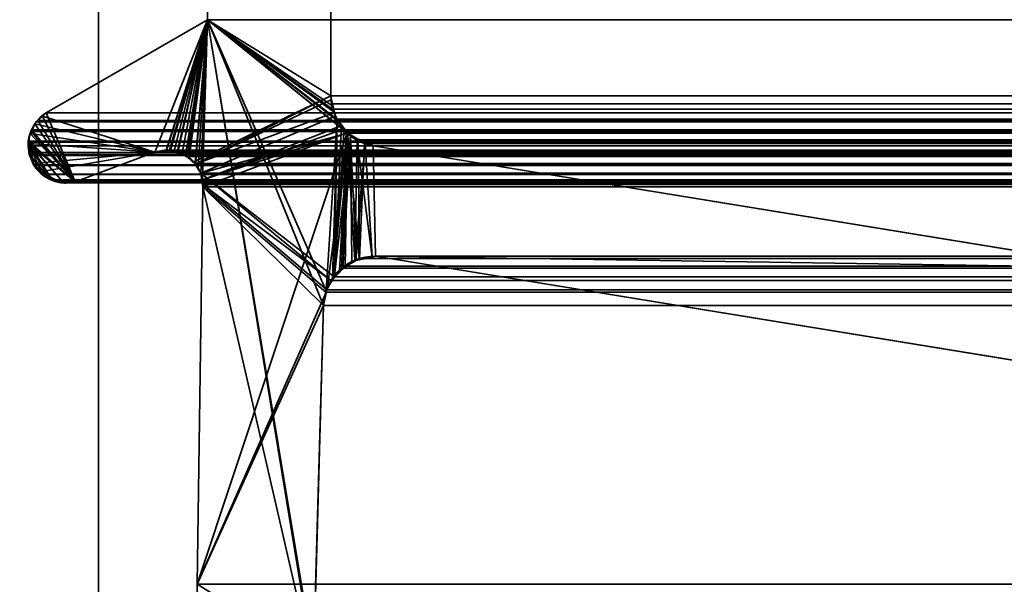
# Model space of a CAD drawing. Header units: millimetres. Extents: x -503 to 6703, y -110 to 193.
# Tile 372 of 656: x 1136.34 to 1144.55, y 2.65 to 7.35. Entities that reach past the tile are written whole.
import ezdxf

# ---------------------------------------------------------------- set-up
doc = ezdxf.new("R2010")
doc.units = ezdxf.units.MM
doc.layers.add('151', color=7, linetype='Continuous', true_color=0xffffff)

# ---------------------------------------------------------------- blocks, each defined once
blk = doc.blocks.new('UG_SURFACE_002')
at = {"layer": '151', "color": 252, "linetype": 'Continuous', "lineweight": 35}
for points in [[(2052.5, -14, 2212.25), (2052.5, 174.4, 2212.25), (947.5, 174.4, 2212.25), (947.5, -14, 2212.25)], [(1097.5, -14, 2062.2499), (1097.5, 174.4, 2062.2499), (1902.5, 174.4, 2062.2499), (1902.5, -14, 2062.2499)]]:
    blk.add_3dface(points, dxfattribs=at)
blk = doc.blocks.new('UG_SURFACE_166')
at = {"layer": '151', "color": 252, "linetype": 'Continuous', "lineweight": 35}
for points in [[(1135.5, 14.42, 2021.75), (1135.5, -25.92, 2021.75), (1137, -25.92, 2020.2501), (1137, 14.42, 2020.2501)], [(1137, 14.42, -7.75), (1137, -25.92, -7.75), (1135.5, -25.92, -7.75), (1135.5, 14.42, -7.75)], [(1137, 14.42, -7.75), (1137, -13, 1105.9999), (1137, -13, 1072.25)], [(1137, 14.42, -7.75), (1137, -13, 1152), (1137, -13, 1105.9999)], [(1137, -13, 1072.25), (1137, -13, 1026.25), (1137, 14.42, -7.75)], [(1137, -13, 1026.25), (1137, -13.1522, 1025.4847), (1137, 14.42, -7.75)], [(1137, 14.42, -7.75), (1137, -25.92, 673.3388), (1137, -25.92, 332.7944)], [(1137, 14.42, 2020.2501), (1137, -13.1522, 1152.7654), (1137, -13, 1152)], [(1137, -25.92, 673.3388), (1137, 14.42, -7.75), (1137, -13.5858, 1024.8358)], [(1137, 14.42, 2020.2501), (1137, -13.5858, 1153.4142), (1137, -13.1522, 1152.7654)], [(1137, -13, 1152), (1137, 14.42, -7.75), (1137, 14.42, 2020.2501)], [(1137, -25.92, 332.7944), (1137, -25.92, -7.75), (1137, 14.42, -7.75)], [(1137, -13.1522, 1025.4847), (1137, -13.5858, 1024.8358), (1137, 14.42, -7.75)], [(1137, 14.42, 2020.2501), (1137, -24.7654, 1153.8478), (1137, -24, 1154)], [(1137, 14.42, 2020.2501), (1137, -15, 1154), (1137, -14.2346, 1153.8478)], [(1137, 14.42, 2020.2501), (1137, -25.4142, 1153.4142), (1137, -24.7654, 1153.8478)], [(1137, -24, 1154), (1137, -15, 1154), (1137, 14.42, 2020.2501)], [(1137, 14.42, 2020.2501), (1137, -25.92, 1694.972), (1137, -25.92, 1354.4277)], [(1137, -14.2346, 1153.8478), (1137, -13.5858, 1153.4142), (1137, 14.42, 2020.2501)], [(1137, 14.42, 2020.2501), (1137, -25.92, 2020.2501), (1137, -25.92, 1694.972)], [(1137, -25.92, 1354.4277), (1137, -25.92, 1152.56), (1137, -25.8478, 1152.7654), (1137, 14.42, 2020.2501)], [(1137, -25.8478, 1152.7654), (1137, -25.4142, 1153.4142), (1137, 14.42, 2020.2501)]]:
    blk.add_3dface(points, dxfattribs=at)
blk = doc.blocks.new('UG_SURFACE_167')
at = {"layer": '151', "color": 252, "linetype": 'Continuous', "lineweight": 35}
for points in [[(1135.5, 14.42, 2021.75), (1135.5, -25.92, 2021.75), (1137, -25.92, 2020.2501), (1137, 14.42, 2020.2501)], [(1137, 14.42, -7.75), (1137, -25.92, -7.75), (1135.5, -25.92, -7.75), (1135.5, 14.42, -7.75)], [(1137, 14.42, -7.75), (1137, -13, 1105.9999), (1137, -13, 1072.25)], [(1137, 14.42, -7.75), (1137, -13, 1152), (1137, -13, 1105.9999)], [(1137, -13, 1072.25), (1137, -13, 1026.25), (1137, 14.42, -7.75)], [(1137, -13, 1026.25), (1137, -13.1522, 1025.4847), (1137, 14.42, -7.75)], [(1137, 14.42, -7.75), (1137, -25.92, 673.3388), (1137, -25.92, 332.7944)], [(1137, 14.42, 2020.2501), (1137, -13.1522, 1152.7654), (1137, -13, 1152)], [(1137, -25.92, 673.3388), (1137, 14.42, -7.75), (1137, -13.5858, 1024.8358)], [(1137, 14.42, 2020.2501), (1137, -13.5858, 1153.4142), (1137, -13.1522, 1152.7654)], [(1137, -13, 1152), (1137, 14.42, -7.75), (1137, 14.42, 2020.2501)], [(1137, -25.92, 332.7944), (1137, -25.92, -7.75), (1137, 14.42, -7.75)], [(1137, -13.1522, 1025.4847), (1137, -13.5858, 1024.8358), (1137, 14.42, -7.75)], [(1137, 14.42, 2020.2501), (1137, -24.7654, 1153.8478), (1137, -24, 1154)], [(1137, 14.42, 2020.2501), (1137, -15, 1154), (1137, -14.2346, 1153.8478)], [(1137, 14.42, 2020.2501), (1137, -25.4142, 1153.4142), (1137, -24.7654, 1153.8478)], [(1137, -24, 1154), (1137, -15, 1154), (1137, 14.42, 2020.2501)], [(1137, 14.42, 2020.2501), (1137, -25.92, 1694.972), (1137, -25.92, 1354.4277)], [(1137, -14.2346, 1153.8478), (1137, -13.5858, 1153.4142), (1137, 14.42, 2020.2501)], [(1137, 14.42, 2020.2501), (1137, -25.92, 2020.2501), (1137, -25.92, 1694.972)], [(1137, -25.92, 1354.4277), (1137, -25.92, 1152.56), (1137, -25.8478, 1152.7654), (1137, 14.42, 2020.2501)], [(1137, -25.8478, 1152.7654), (1137, -25.4142, 1153.4142), (1137, 14.42, 2020.2501)]]:
    blk.add_3dface(points, dxfattribs=at)
blk = doc.blocks.new('UG_SURFACE_168')
at = {"layer": '151', "color": 252, "linetype": 'Continuous', "lineweight": 35}
for points in [[(1135.5, -25.92, 2021.75), (1864.5, -25.92, 2021.75), (1864.5, 14.42, 2021.75), (1135.5, 14.42, 2021.75)], [(1135.5, -25.92, 2021.75), (1135.5, 14.42, 2021.75), (1137, 14.42, 2020.2501), (1137, -25.92, 2020.2501)], [(1137, -25.92, 2020.2501), (1137, 14.42, 2020.2501), (1863, 14.42, 2020.2501), (1863, -25.92, 2020.2501)]]:
    blk.add_3dface(points, dxfattribs=at)
blk = doc.blocks.new('UG_SURFACE_196')
at = {"layer": '151', "color": 7, "linetype": 'Continuous', "lineweight": 35}
for points in [[(1138.9384, 11.8663, -7.75), (1138.9384, 6.7187, -7.75), (1137.9112, 7.3541, -7.75), (1137.9112, 11.6334, -7.75)], [(1138.9384, 6.7187, 2018.3115), (1138.9384, 11.8663, 2018.3115), (1137.9112, 11.6334, 2019.3388), (1137.9112, 7.3541, 2019.3388)], [(1138.9384, 6.7187, -7.75), (1138.9384, 11.8663, -7.75), (1138.9384, 11.8663, 2018.3115), (1138.9384, 6.7187, 2018.3115)], [(1137.9112, 7.3541, 2019.3388), (1137.9112, 11.6334, 2019.3388), (1137.9112, 11.6334, -7.75), (1137.9112, 7.3541, -7.75)], [(1136.5358, 6.55, -7.75), (1136.5647, 6.5775, -7.75), (1137.9112, 7.3541, -7.75), (1137.4708, 6.2483, -7.75)], [(1136.5647, 6.5775, 2020.6852), (1137.9112, 7.3541, 2019.3388), (1137.9112, 7.3541, -7.75), (1136.5647, 6.5775, -7.75)], [(1136.8068, 6.0016, 2020.4432), (1137.4708, 6.2483, 2019.7792), (1137.9112, 7.3541, 2019.3388), (1136.5647, 6.5775, 2020.6852)], [(1137.5659, 6.2625, -7.75), (1137.4708, 6.2483, -7.75), (1137.9112, 7.3541, -7.75)], [(1137.9112, 7.3541, 2019.3388), (1137.4708, 6.2483, 2019.7792), (1137.5656, 6.2561, 2019.6843)], [(1137.5656, 6.2561, 2019.6843), (1137.6314, 6.2615, 2019.6187), (1137.9112, 7.3541, 2019.3388)], [(1137.9112, 7.3541, -7.75), (1137.5923, 6.2665, -7.75), (1137.5659, 6.2625, -7.75)], [(1137.6628, 6.2488, -7.75), (1137.5923, 6.2665, -7.75), (1137.9112, 7.3541, -7.75)], [(1137.9112, 7.3541, 2019.3388), (1137.6314, 6.2615, 2019.6187), (1137.6625, 6.2472, 2019.5875)], [(1137.6625, 6.2472, 2019.5875), (1137.7499, 6.2071, 2019.5), (1137.9112, 7.3541, 2019.3388)], [(1137.9112, 7.3541, -7.75), (1137.6983, 6.2399, -7.75), (1137.6628, 6.2488, -7.75)], [(1137.7467, 6.2043, -7.75), (1137.6983, 6.2399, -7.75), (1137.9112, 7.3541, -7.75)], [(1137.9112, 7.3541, -7.75), (1138.9384, 6.7187, -7.75), (1137.7963, 6.1678, -7.75), (1137.7467, 6.2043, -7.75)], [(1137.7499, 6.2071, 2019.5), (1137.7584, 6.2033, 2019.4917), (1137.9112, 7.3541, 2019.3388)], [(1137.9112, 7.3541, 2019.3388), (1137.7584, 6.2033, 2019.4917), (1137.8086, 6.1456, 2019.4414)], [(1137.8086, 6.1456, 2019.4414), (1137.8318, 6.1188, 2019.4182), (1137.9112, 7.3541, 2019.3388)], [(1137.9112, 7.3541, 2019.3388), (1137.8318, 6.1188, 2019.4182), (1137.8535, 6.0731, 2019.3965)], [(1137.8535, 6.0731, 2019.3965), (1137.8678, 6.0177, 2019.3822), (1137.9112, 7.3541, 2019.3388)], [(1138.8117, 1.8784, 2018.4383), (1137.9112, 7.3541, 2019.3388), (1137.8678, 6.0177, 2019.3822), (1137.8716, 5.9608, 2019.3784)], [(1137.9112, 7.3541, 2019.3388), (1138.9463, 6.638, 2018.3039), (1138.9414, 6.6882, 2018.3086), (1138.9384, 6.7187, 2018.3115)], [(1137.9112, 7.3541, 2019.3388), (1138.8994, 5.0942, 2018.3506), (1138.99, 6.5167, 2018.26), (1138.9666, 6.5817, 2018.2834)], [(1137.9112, 7.3541, 2019.3388), (1138.799, 1.9593, 2018.451), (1138.7951, 2.0412, 2018.4548)], [(1138.9666, 6.5817, 2018.2834), (1138.9463, 6.638, 2018.3039), (1137.9112, 7.3541, 2019.3388)], [(1137.9112, 7.3541, 2019.3388), (1138.8117, 1.8784, 2018.4383), (1138.799, 1.9593, 2018.451)], [(1138.7951, 2.0412, 2018.4548), (1138.8776, 4.9715, 2018.3723), (1137.9112, 7.3541, 2019.3388)], [(1138.8776, 4.9715, 2018.3723), (1138.8986, 5.0895, 2018.3513), (1138.8994, 5.0942, 2018.3506), (1137.9112, 7.3541, 2019.3388)], [(1137.8081, 6.1482, -7.75), (1137.7963, 6.1678, -7.75), (1138.9384, 6.7187, -7.75)], [(1137.8081, 6.1482, -7.75), (1138.9384, 6.7187, -7.75), (1138.9447, 6.689, -7.75)], [(1138.9447, 6.689, -7.75), (1138.9678, 6.5798, -7.75), (1137.8081, 6.1482, -7.75)], [(1138.9384, 6.7187, -7.75), (1138.9384, 6.7187, 2018.3115), (1138.9414, 6.6882, 2018.3086)], [(1138.9414, 6.6882, 2018.3086), (1138.9447, 6.689, -7.75), (1138.9384, 6.7187, -7.75)], [(1138.9447, 6.689, -7.75), (1138.9414, 6.6882, 2018.3086), (1138.9463, 6.638, 2018.3039)], [(1138.9447, 6.689, -7.75), (1138.9463, 6.638, 2018.3039), (1138.9666, 6.5817, 2018.2834)], [(1138.9666, 6.5817, 2018.2834), (1138.9678, 6.5798, -7.75), (1138.9447, 6.689, -7.75)], [(1136.5358, 6.55, -7.75), (1136.5343, 6.5488, 2020.7157), (1136.5647, 6.5775, 2020.6852)], [(1136.5647, 6.5775, 2020.6852), (1136.5343, 6.5488, 2020.7157), (1136.8068, 6.0016, 2020.4432)], [(1136.5647, 6.5775, 2020.6852), (1136.5647, 6.5775, -7.75), (1136.5358, 6.55, -7.75)], [(1138.9678, 6.5798, -7.75), (1138.9742, 6.5488, -7.75), (1137.8535, 6.0731, -7.75), (1137.8081, 6.1482, -7.75)], [(1138.9742, 6.5488, -7.75), (1138.9666, 6.5817, 2018.2834), (1138.99, 6.5167, 2018.26)], [(1138.9742, 6.5488, -7.75), (1138.9678, 6.5798, -7.75), (1138.9666, 6.5817, 2018.2834)], [(1137.4708, 6.2483, -7.75), (1136.4691, 6.4856, -7.75), (1136.47, 6.4877, -7.75), (1136.5358, 6.55, -7.75)], [(1136.5343, 6.5488, 2020.7157), (1136.4706, 6.4886, 2020.7794), (1136.4691, 6.4854, 2020.7808), (1136.8068, 6.0016, 2020.4432)], [(1136.4691, 6.4856, -7.75), (1136.4691, 6.4854, 2020.7808), (1136.4706, 6.4886, 2020.7794)], [(1136.4706, 6.4886, 2020.7794), (1136.47, 6.4877, -7.75), (1136.4691, 6.4856, -7.75)], [(1136.5343, 6.5488, 2020.7157), (1136.5358, 6.55, -7.75), (1136.47, 6.4877, -7.75)], [(1136.47, 6.4877, -7.75), (1136.4706, 6.4886, 2020.7794), (1136.5343, 6.5488, 2020.7157)], [(1137.8678, 6.0177, -7.75), (1137.8535, 6.0731, -7.75), (1138.9742, 6.5488, -7.75), (1139.0296, 6.471, -7.75)], [(1138.99, 6.5167, 2018.26), (1138.8994, 5.0942, 2018.3506), (1138.9511, 5.1885, 2018.2989)], [(1138.9511, 5.1885, 2018.2989), (1138.9694, 5.2222, 2018.2805), (1138.99, 6.5167, 2018.26)], [(1139.027, 6.4733, 2018.223), (1138.99, 6.5167, 2018.26), (1138.9694, 5.2222, 2018.2805)], [(1138.9742, 6.5488, -7.75), (1138.99, 6.5167, 2018.26), (1139.027, 6.4733, 2018.223)], [(1139.027, 6.4733, 2018.223), (1139.0296, 6.471, -7.75), (1138.9742, 6.5488, -7.75)], [(1136.8068, 6.0016, 2020.4432), (1136.4322, 6.405, 2020.8178), (1136.4243, 6.388, 2020.8256), (1136.4168, 6.3218, 2020.8333)], [(1136.4201, 6.3223, -7.75), (1136.4204, 6.3707, -7.75), (1136.4348, 6.4049, -7.75), (1137.4708, 6.2483, -7.75)], [(1136.4204, 6.3707, -7.75), (1136.4243, 6.388, 2020.8256), (1136.4322, 6.405, 2020.8178)], [(1136.4322, 6.405, 2020.8178), (1136.4348, 6.4049, -7.75), (1136.4204, 6.3707, -7.75)], [(1136.4348, 6.4049, -7.75), (1136.4322, 6.405, 2020.8178), (1136.4691, 6.4854, 2020.7808)], [(1136.8068, 6.0016, 2020.4432), (1136.4691, 6.4854, 2020.7808), (1136.4322, 6.405, 2020.8178)], [(1136.4691, 6.4854, 2020.7808), (1136.4691, 6.4856, -7.75), (1136.4348, 6.4049, -7.75)], [(1136.4348, 6.4049, -7.75), (1136.4691, 6.4856, -7.75), (1137.4708, 6.2483, -7.75)], [(1137.825, 2.6459, -7.75), (1139.0734, 6.4097, -7.75), (1138.9108, 5.1239, -7.75), (1138.9031, 5.0887, -7.75)], [(1139.0734, 6.4097, -7.75), (1137.825, 2.6459, -7.75), (1137.8716, 5.9608, -7.75)], [(1139.0296, 6.471, -7.75), (1139.0498, 6.4428, -7.75), (1137.8678, 6.0177, -7.75)], [(1139.0498, 6.4428, -7.75), (1139.0734, 6.4097, -7.75), (1137.8678, 6.0177, -7.75)], [(1137.8716, 5.9608, -7.75), (1137.8678, 6.0177, -7.75), (1139.0734, 6.4097, -7.75)], [(1138.9549, 5.1872, -7.75), (1138.9108, 5.1239, -7.75), (1139.0734, 6.4097, -7.75)], [(1139.0734, 6.4097, -7.75), (1139.0095, 5.2657, -7.75), (1138.9549, 5.1872, -7.75)], [(1138.9694, 5.2222, 2018.2805), (1139.0493, 6.447, 2018.2006), (1139.027, 6.4733, 2018.223)], [(1138.9694, 5.2222, 2018.2805), (1139.1013, 6.386, 2018.1489), (1139.0493, 6.447, 2018.2006)], [(1139.0367, 5.2832, -7.75), (1139.0095, 5.2657, -7.75), (1139.0734, 6.4097, -7.75)], [(1139.0296, 6.471, -7.75), (1139.027, 6.4733, 2018.223), (1139.0493, 6.447, 2018.2006)], [(1139.0493, 6.447, 2018.2006), (1139.0498, 6.4428, -7.75), (1139.0296, 6.471, -7.75)], [(1139.0734, 6.4097, -7.75), (1139.1389, 5.3495, -7.75), (1139.0367, 5.2832, -7.75)], [(1139.0498, 6.4428, -7.75), (1139.0493, 6.447, 2018.2006), (1139.1013, 6.386, 2018.1489)], [(1139.1013, 6.386, 2018.1489), (1139.0734, 6.4097, -7.75), (1139.0498, 6.4428, -7.75)], [(1139.1389, 5.3495, -7.75), (1139.0734, 6.4097, -7.75), (1139.1571, 6.3596, -7.75)], [(1139.0734, 6.4097, -7.75), (1139.1013, 6.386, 2018.1489), (1139.1547, 6.3626, 2018.0953)], [(1139.1547, 6.3626, 2018.0953), (1139.1571, 6.3596, -7.75), (1139.0734, 6.4097, -7.75)], [(1136.4235, 6.2316, 2020.8266), (1136.4142, 6.2992, 2020.8359), (1136.4201, 6.3223, -7.75)], [(1136.4142, 6.2992, 2020.8359), (1136.4168, 6.3218, 2020.8333), (1136.4201, 6.3223, -7.75)], [(1136.4201, 6.3223, -7.75), (1136.4168, 6.3218, 2020.8333), (1136.4243, 6.388, 2020.8256)], [(1136.4201, 6.3223, -7.75), (1136.4199, 6.2475, -7.75), (1136.4235, 6.2316, 2020.8266)], [(1136.4199, 6.2475, -7.75), (1136.4201, 6.3223, -7.75), (1137.4708, 6.2483, -7.75)], [(1136.4243, 6.388, 2020.8256), (1136.4204, 6.3707, -7.75), (1136.4201, 6.3223, -7.75)], [(1139.1013, 6.386, 2018.1489), (1138.9694, 5.2222, 2018.2805), (1139.038, 5.2773, 2018.2121)], [(1139.038, 5.2773, 2018.2121), (1139.1133, 5.3379, 2018.1367), (1139.1013, 6.386, 2018.1489)], [(1139.1013, 6.386, 2018.1489), (1139.1133, 5.3379, 2018.1367), (1139.1484, 5.3455, 2018.1017)], [(1139.1484, 5.3455, 2018.1017), (1139.2823, 5.3748, 2017.9677), (1139.1547, 6.3626, 2018.0953), (1139.1013, 6.386, 2018.1489)], [(1139.1571, 6.3596, -7.75), (1139.2237, 6.3197, -7.75), (1139.1389, 5.3495, -7.75)], [(1139.2823, 5.3748, 2017.9677), (1139.3108, 5.381, 2017.9391), (1139.2921, 6.3024, 2017.9579), (1139.1547, 6.3626, 2018.0953)], [(1139.1571, 6.3596, -7.75), (1139.1547, 6.3626, 2018.0953), (1139.2921, 6.3024, 2017.9579)], [(1139.2921, 6.3024, 2017.9579), (1139.2237, 6.3197, -7.75), (1139.1571, 6.3596, -7.75)], [(1136.5962, 6.0239, 2020.6537), (1136.4168, 6.3218, 2020.8333), (1136.4142, 6.2992, 2020.8359), (1136.4235, 6.2316, 2020.8266)], [(1136.4168, 6.3218, 2020.8333), (1136.5962, 6.0239, 2020.6537), (1136.6167, 6.0132, 2020.6335), (1136.6972, 6.0054, 2020.5529)], [(1136.6972, 6.0054, 2020.5529), (1136.785, 5.9969, 2020.4649), (1136.8068, 6.0016, 2020.4432), (1136.4168, 6.3218, 2020.8333)], [(1137.4708, 6.2483, -7.75), (1136.4611, 6.1543, -7.75), (1136.4235, 6.2316, -7.75), (1136.4199, 6.2475, -7.75)], [(1136.4199, 6.2475, -7.75), (1136.4235, 6.2316, -7.75), (1136.4235, 6.2316, 2020.8266)], [(1137.4708, 6.2483, -7.75), (1136.5142, 6.0843, -7.75), (1136.4808, 6.1139, -7.75), (1136.4611, 6.1543, -7.75)], [(1136.5142, 6.0843, -7.75), (1137.4708, 6.2483, -7.75), (1136.8068, 6.0016, -7.75), (1136.6966, 5.995, -7.75)], [(1137.4708, 6.2483, 2019.7792), (1136.8068, 6.0016, 2020.4432), (1136.8068, 6.0016, -7.75), (1137.4708, 6.2483, -7.75)], [(1137.4708, 6.2483, -7.75), (1137.5659, 6.2625, -7.75), (1137.5656, 6.2561, 2019.6843)], [(1137.5656, 6.2561, 2019.6843), (1137.4708, 6.2483, 2019.7792), (1137.4708, 6.2483, -7.75)], [(1137.6314, 6.2615, 2019.6187), (1137.5656, 6.2561, 2019.6843), (1137.5659, 6.2625, -7.75)], [(1137.6314, 6.2615, 2019.6187), (1137.5659, 6.2625, -7.75), (1137.5923, 6.2665, -7.75)], [(1137.5923, 6.2665, -7.75), (1137.6628, 6.2488, -7.75), (1137.6625, 6.2472, 2019.5875)], [(1137.6625, 6.2472, 2019.5875), (1137.6314, 6.2615, 2019.6187), (1137.5923, 6.2665, -7.75)], [(1137.6625, 6.2472, 2019.5875), (1137.6628, 6.2488, -7.75), (1137.6983, 6.2399, -7.75)], [(1137.7499, 6.2071, 2019.5), (1137.6625, 6.2472, 2019.5875), (1137.6983, 6.2399, -7.75)], [(1139.1479, 5.3511, -7.75), (1139.1389, 5.3495, -7.75), (1139.2237, 6.3197, -7.75)], [(1139.2237, 6.3197, -7.75), (1139.2826, 5.3758, -7.75), (1139.1479, 5.3511, -7.75)], [(1139.2237, 6.3197, -7.75), (1139.2921, 6.3024, -7.75), (1139.3108, 5.381, -7.75), (1139.2826, 5.3758, -7.75)], [(1139.2921, 6.3024, 2017.9579), (1139.2921, 6.3024, -7.75), (1139.2237, 6.3197, -7.75)], [(1148.4149, 3.8982, -7.75), (1139.3108, 5.381, -7.75), (1139.2921, 6.3024, -7.75), (1145.5108, 5.2872, -7.75)], [(1145.5108, 5.2872, 2011.7393), (1139.2921, 6.3024, 2017.9579), (1139.3108, 5.381, 2017.9391)], [(1145.5108, 5.2872, -7.75), (1139.2921, 6.3024, -7.75), (1139.2921, 6.3024, 2017.9579), (1145.5108, 5.2872, 2011.7393)], [(1136.4235, 6.2316, -7.75), (1136.4611, 6.1543, -7.75), (1136.457, 6.1528, 2020.793)], [(1136.457, 6.1528, 2020.793), (1136.4235, 6.2316, 2020.8266), (1136.4235, 6.2316, -7.75)], [(1136.4235, 6.2316, 2020.8266), (1136.457, 6.1528, 2020.793), (1136.5962, 6.0239, 2020.6537)], [(1137.6983, 6.2399, -7.75), (1137.7467, 6.2043, -7.75), (1137.7499, 6.2071, 2019.5)], [(1137.7584, 6.2033, 2019.4917), (1137.7499, 6.2071, 2019.5), (1137.7467, 6.2043, -7.75)], [(1137.7467, 6.2043, -7.75), (1137.7963, 6.1678, -7.75), (1137.8086, 6.1456, 2019.4414)], [(1137.8086, 6.1456, 2019.4414), (1137.7584, 6.2033, 2019.4917), (1137.7467, 6.2043, -7.75)], [(1137.7963, 6.1678, -7.75), (1137.8081, 6.1482, -7.75), (1137.8086, 6.1456, 2019.4414)], [(1136.4622, 6.1404, 2020.7877), (1136.457, 6.1528, 2020.793), (1136.4611, 6.1543, -7.75)], [(1136.5962, 6.0239, 2020.6537), (1136.457, 6.1528, 2020.793), (1136.4622, 6.1404, 2020.7877), (1136.5141, 6.0866, 2020.736)], [(1136.4611, 6.1543, -7.75), (1136.4808, 6.1139, -7.75), (1136.4622, 6.1404, 2020.7877)], [(1136.5141, 6.0866, 2020.736), (1136.4622, 6.1404, 2020.7877), (1136.4808, 6.1139, -7.75)], [(1136.4808, 6.1139, -7.75), (1136.5142, 6.0843, -7.75), (1136.5141, 6.0866, 2020.736)], [(1136.5521, 6.0471, 2020.6978), (1136.5141, 6.0866, 2020.736), (1136.5142, 6.0843, -7.75)], [(1136.5141, 6.0866, 2020.736), (1136.5521, 6.0471, 2020.6978), (1136.5962, 6.0239, 2020.6537)], [(1136.5142, 6.0843, -7.75), (1136.5675, 6.0372, -7.75), (1136.5521, 6.0471, 2020.6978)], [(1136.5142, 6.0843, -7.75), (1136.6966, 5.995, -7.75), (1136.6897, 5.9946, -7.75), (1136.5974, 6.0268, -7.75)], [(1136.5974, 6.0268, -7.75), (1136.5675, 6.0372, -7.75), (1136.5142, 6.0843, -7.75)], [(1137.8081, 6.1482, -7.75), (1137.8535, 6.0731, -7.75), (1137.8535, 6.0731, 2019.3965)], [(1137.8535, 6.0731, 2019.3965), (1137.8318, 6.1188, 2019.4182), (1137.8081, 6.1482, -7.75)], [(1137.8318, 6.1188, 2019.4182), (1137.8086, 6.1456, 2019.4414), (1137.8081, 6.1482, -7.75)], [(1136.5962, 6.0239, 2020.6537), (1136.5521, 6.0471, 2020.6978), (1136.5675, 6.0372, -7.75)], [(1136.5675, 6.0372, -7.75), (1136.5974, 6.0268, -7.75), (1136.5962, 6.0239, 2020.6537)], [(1136.6167, 6.0132, 2020.6335), (1136.5962, 6.0239, 2020.6537), (1136.5974, 6.0268, -7.75)], [(1136.5974, 6.0268, -7.75), (1136.6897, 5.9946, -7.75), (1136.6972, 6.0054, 2020.5529)], [(1136.6972, 6.0054, 2020.5529), (1136.6167, 6.0132, 2020.6335), (1136.5974, 6.0268, -7.75)], [(1136.6897, 5.9946, -7.75), (1136.6966, 5.995, -7.75), (1136.6972, 6.0054, 2020.5529)], [(1136.785, 5.9969, 2020.4649), (1136.6972, 6.0054, 2020.5529), (1136.6966, 5.995, -7.75)], [(1136.6966, 5.995, -7.75), (1136.8068, 6.0016, -7.75), (1136.8068, 6.0016, 2020.4432)], [(1136.8068, 6.0016, 2020.4432), (1136.785, 5.9969, 2020.4649), (1136.6966, 5.995, -7.75)], [(1137.8535, 6.0731, -7.75), (1137.8678, 6.0177, -7.75), (1137.8716, 5.9608, 2019.3784)], [(1137.8716, 5.9608, 2019.3784), (1137.8678, 6.0177, 2019.3822), (1137.8535, 6.0731, -7.75)], [(1137.8678, 6.0177, 2019.3822), (1137.8535, 6.0731, 2019.3965), (1137.8535, 6.0731, -7.75)], [(1137.8678, 6.0177, -7.75), (1137.8716, 5.9608, -7.75), (1137.8716, 5.9608, 2019.3784)], [(1137.825, 2.6459, 2019.4249), (1137.8716, 5.9608, 2019.3784), (1137.8716, 5.9608, -7.75), (1137.825, 2.6459, -7.75)], [(1137.8716, 5.9608, 2019.3784), (1137.825, 2.6459, 2019.4249), (1137.826, 2.4847, 2019.424), (1138.8117, 1.8784, 2018.4383)], [(1139.0367, 5.2832, -7.75), (1139.1389, 5.3495, -7.75), (1139.1484, 5.3455, 2018.1017)], [(1139.1484, 5.3455, 2018.1017), (1139.1133, 5.3379, 2018.1367), (1139.0367, 5.2832, -7.75)], [(1139.1133, 5.3379, 2018.1367), (1139.038, 5.2773, 2018.2121), (1139.0367, 5.2832, -7.75)], [(1139.1389, 5.3495, -7.75), (1139.1479, 5.3511, -7.75), (1139.1484, 5.3455, 2018.1017)], [(1139.1479, 5.3511, -7.75), (1139.2826, 5.3758, -7.75), (1139.2823, 5.3748, 2017.9677)], [(1139.2823, 5.3748, 2017.9677), (1139.1484, 5.3455, 2018.1017), (1139.1479, 5.3511, -7.75)], [(1139.3108, 5.381, 2017.9391), (1139.2823, 5.3748, 2017.9677), (1139.2826, 5.3758, -7.75)], [(1139.2826, 5.3758, -7.75), (1139.3108, 5.381, -7.75), (1139.3108, 5.381, 2017.9391)], [(1139.3108, 5.381, 2017.9391), (1148.4149, 3.8982, 2008.8351), (1145.5448, 5.2832, 2011.7052), (1145.5108, 5.2872, 2011.7393)], [(1139.3108, 5.381, -7.75), (1148.4149, 3.8982, -7.75), (1148.4149, 3.8982, 2008.8351), (1139.3108, 5.381, 2017.9391)], [(1138.9549, 5.1872, -7.75), (1139.0095, 5.2657, -7.75), (1139.038, 5.2773, 2018.2121)], [(1139.038, 5.2773, 2018.2121), (1138.9694, 5.2222, 2018.2805), (1138.9549, 5.1872, -7.75)], [(1139.0095, 5.2657, -7.75), (1139.0367, 5.2832, -7.75), (1139.038, 5.2773, 2018.2121)], [(1138.9511, 5.1885, 2018.2989), (1138.8994, 5.0942, 2018.3506), (1138.9108, 5.1239, -7.75)], [(1138.9108, 5.1239, -7.75), (1138.9549, 5.1872, -7.75), (1138.9511, 5.1885, 2018.2989)], [(1138.9694, 5.2222, 2018.2805), (1138.9511, 5.1885, 2018.2989), (1138.9549, 5.1872, -7.75)], [(1138.8994, 5.0942, 2018.3506), (1138.8986, 5.0895, 2018.3513), (1138.9031, 5.0887, -7.75)], [(1138.9031, 5.0887, -7.75), (1138.9108, 5.1239, -7.75), (1138.8994, 5.0942, 2018.3506)], [(1138.9031, 5.0887, -7.75), (1138.8776, 4.9715, -7.75), (1137.825, 2.6459, -7.75)], [(1138.8776, 4.9715, -7.75), (1138.9031, 5.0887, -7.75), (1138.8986, 5.0895, 2018.3513)], [(1138.8986, 5.0895, 2018.3513), (1138.8776, 4.9715, 2018.3723), (1138.8776, 4.9715, -7.75)], [(1138.8776, 4.9715, -7.75), (1138.7951, 2.0412, -7.75), (1137.8256, 2.4846, -7.75), (1137.825, 2.6459, -7.75)], [(1138.7951, 2.0412, -7.75), (1138.8776, 4.9715, -7.75), (1138.8776, 4.9715, 2018.3723), (1138.7951, 2.0412, 2018.4548)]]:
    blk.add_3dface(points, dxfattribs=at)
blk = doc.blocks.new('UG_SURFACE_197')
at = {"layer": '151', "color": 7, "linetype": 'Continuous', "lineweight": 35}
for points in [[(1137.9112, 7.3541, 2019.3388), (1137.9112, 11.6334, 2019.3388), (1138.9384, 11.8663, 2018.3115), (1138.9384, 6.7187, 2018.3115)], [(1138.9384, 6.7187, 2018.3115), (1138.9384, 11.8663, 2018.3115), (1861.0616, 11.8663, 2018.3115), (1861.0616, 6.7187, 2018.3115)], [(1862.0888, 7.3541, 2019.3388), (1862.0888, 11.6334, 2019.3388), (1137.9112, 11.6334, 2019.3388), (1137.9112, 7.3541, 2019.3388)], [(1136.5647, 6.5775, 2020.6852), (1137.9112, 7.3541, 2019.3388), (1137.4708, 6.2483, 2019.7792), (1136.8068, 6.0016, 2020.4432)], [(1863.4353, 6.5775, 2020.6852), (1862.0888, 7.3541, 2019.3388), (1137.9112, 7.3541, 2019.3388), (1136.5647, 6.5775, 2020.6852)], [(1137.5657, 6.2609, 2019.6843), (1137.4708, 6.2483, 2019.7792), (1137.9112, 7.3541, 2019.3388)], [(1137.9112, 7.3541, 2019.3388), (1137.6022, 6.2657, 2019.6478), (1137.5657, 6.2609, 2019.6843)], [(1137.6568, 6.2479, 2019.5932), (1137.6022, 6.2657, 2019.6478), (1137.9112, 7.3541, 2019.3388)], [(1137.9112, 7.3541, 2019.3388), (1137.7264, 6.2251, 2019.5236), (1137.6568, 6.2479, 2019.5932)], [(1137.7397, 6.2137, 2019.5103), (1137.7264, 6.2251, 2019.5236), (1137.9112, 7.3541, 2019.3388)], [(1137.9112, 7.3541, 2019.3388), (1137.8069, 6.1552, 2019.443), (1137.8065, 6.1556, 2019.4435), (1137.7397, 6.2137, 2019.5103)], [(1137.9112, 7.3541, 2019.3388), (1139.0761, 6.4072, 2018.1739), (1137.8535, 6.0731, 2019.3965), (1137.8069, 6.1552, 2019.443)], [(1137.9112, 7.3541, 2019.3388), (1138.9925, 6.5122, 2018.2574), (1139.0641, 6.4223, 2018.1859)], [(1137.9112, 7.3541, 2019.3388), (1138.9531, 6.6087, 2018.297), (1138.9871, 6.5255, 2018.2629)], [(1138.9871, 6.5255, 2018.2629), (1138.9925, 6.5122, 2018.2574), (1137.9112, 7.3541, 2019.3388)], [(1138.9384, 6.7187, 2018.3115), (1138.9474, 6.6514, 2018.3027), (1138.9531, 6.6087, 2018.297), (1137.9112, 7.3541, 2019.3388)], [(1139.0641, 6.4223, 2018.1859), (1139.0761, 6.4072, 2018.1739), (1137.9112, 7.3541, 2019.3388)], [(1138.9384, 6.7187, 2018.3115), (1861.0564, 6.6534, 2018.3065), (1861.0557, 6.6507, 2018.3058)], [(1138.9384, 6.7187, 2018.3115), (1861.0616, 6.7187, 2018.3115), (1861.0564, 6.6534, 2018.3065)], [(1861.0557, 6.6507, 2018.3058), (1138.9474, 6.6514, 2018.3027), (1138.9384, 6.7187, 2018.3115)], [(1138.9474, 6.6514, 2018.3027), (1861.0557, 6.6507, 2018.3058), (1861.0271, 6.5518, 2018.2772)], [(1138.9531, 6.6087, 2018.297), (1138.9474, 6.6514, 2018.3027), (1861.0271, 6.5518, 2018.2772)], [(1136.8068, 6.0016, 2020.4432), (1136.4948, 6.5146, 2020.7553), (1136.5647, 6.5775, 2020.6852)], [(1136.5647, 6.5775, 2020.6852), (1136.4948, 6.5146, 2020.7553), (1863.5043, 6.5123, 2020.7543)], [(1863.5043, 6.5123, 2020.7543), (1863.4353, 6.5775, 2020.6852), (1136.5647, 6.5775, 2020.6852)], [(1138.9531, 6.6087, 2018.297), (1861.0271, 6.5518, 2018.2772), (1861.012, 6.5272, 2018.2619)], [(1861.012, 6.5272, 2018.2619), (1138.9871, 6.5255, 2018.2629), (1138.9531, 6.6087, 2018.297)], [(1136.8068, 6.0016, 2020.4432), (1136.4424, 6.4348, 2020.8075), (1136.48, 6.5013, 2020.7701), (1136.4948, 6.5146, 2020.7553)], [(1136.48, 6.5013, 2020.7701), (1136.4424, 6.4348, 2020.8075), (1863.5571, 6.4344, 2020.807)], [(1136.4948, 6.5146, 2020.7553), (1136.48, 6.5013, 2020.7701), (1863.5294, 6.4886, 2020.7794)], [(1136.48, 6.5013, 2020.7701), (1863.5571, 6.4344, 2020.807), (1863.5294, 6.4886, 2020.7794)], [(1863.5294, 6.4886, 2020.7794), (1863.5043, 6.5123, 2020.7543), (1136.4948, 6.5146, 2020.7553)], [(1138.9871, 6.5255, 2018.2629), (1861.012, 6.5272, 2018.2619), (1860.9639, 6.449, 2018.214)], [(1138.9925, 6.5122, 2018.2574), (1138.9871, 6.5255, 2018.2629), (1860.9639, 6.449, 2018.214)], [(1138.9925, 6.5122, 2018.2574), (1860.9639, 6.449, 2018.214), (1860.9353, 6.4249, 2018.1854)], [(1860.9353, 6.4249, 2018.1854), (1139.0641, 6.4223, 2018.1859), (1138.9925, 6.5122, 2018.2574)], [(1136.4158, 6.3416, 2020.8342), (1136.4354, 6.4222, 2020.8147), (1136.4366, 6.4244, 2020.8135), (1136.8068, 6.0016, 2020.4432)], [(1136.4354, 6.4222, 2020.8147), (1136.4158, 6.3416, 2020.8342), (1863.5839, 6.331, 2020.834)], [(1136.4366, 6.4244, 2020.8135), (1136.4354, 6.4222, 2020.8147), (1863.5681, 6.4131, 2020.818)], [(1136.4354, 6.4222, 2020.8147), (1863.5839, 6.331, 2020.834), (1863.5681, 6.4131, 2020.818)], [(1136.8068, 6.0016, 2020.4432), (1136.4366, 6.4244, 2020.8135), (1136.4424, 6.4348, 2020.8075)], [(1136.4424, 6.4348, 2020.8075), (1136.4366, 6.4244, 2020.8135), (1863.5626, 6.4236, 2020.8127)], [(1863.5681, 6.4131, 2020.818), (1863.5626, 6.4236, 2020.8127), (1136.4366, 6.4244, 2020.8135)], [(1863.5626, 6.4236, 2020.8127), (1863.5571, 6.4344, 2020.807), (1136.4424, 6.4348, 2020.8075)], [(1137.8535, 6.0731, 2019.3965), (1139.0761, 6.4072, 2018.1739), (1139.0281, 5.2822, 2018.2219), (1138.965, 5.2089, 2018.285)], [(1139.0572, 5.2979, 2018.1928), (1139.0281, 5.2822, 2018.2219), (1139.0761, 6.4072, 2018.1739)], [(1139.0761, 6.4072, 2018.1739), (1139.1747, 5.3615, 2018.0752), (1139.0572, 5.2979, 2018.1928)], [(1139.0641, 6.4223, 2018.1859), (1860.9353, 6.4249, 2018.1854), (1860.8527, 6.3547, 2018.1026)], [(1139.0761, 6.4072, 2018.1739), (1139.0641, 6.4223, 2018.1859), (1860.8527, 6.3547, 2018.1026)], [(1139.0761, 6.4072, 2018.1739), (1860.8527, 6.3547, 2018.1026), (1860.8342, 6.3481, 2018.0843)], [(1860.8342, 6.3481, 2018.0843), (1139.1673, 6.3523, 2018.0829), (1139.0761, 6.4072, 2018.1739)], [(1139.1783, 5.3634, 2018.0717), (1139.0761, 6.4072, 2018.1739), (1139.1673, 6.3523, 2018.0829)], [(1139.0761, 6.4072, 2018.1739), (1139.1783, 5.3634, 2018.0717), (1139.1747, 5.3615, 2018.0752)], [(1136.4275, 6.2218, 2020.8225), (1136.4235, 6.2316, 2020.8266), (1136.4142, 6.3011, 2020.8359), (1136.4154, 6.3315, 2020.8347)], [(1863.5839, 6.331, 2020.834), (1136.4154, 6.3315, 2020.8347), (1136.4142, 6.3011, 2020.8359)], [(1863.5839, 6.331, 2020.834), (1136.4142, 6.3011, 2020.8359), (1136.4235, 6.2316, 2020.8266)], [(1136.8068, 6.0016, 2020.4432), (1136.4154, 6.3315, 2020.8347), (1136.4158, 6.3416, 2020.8342)], [(1136.4158, 6.3416, 2020.8342), (1136.4154, 6.3315, 2020.8347), (1863.5839, 6.331, 2020.834)], [(1136.4154, 6.3315, 2020.8347), (1136.7071, 5.999, 2020.5429), (1136.6394, 6.0054, 2020.6108), (1136.616, 6.018, 2020.6339)], [(1136.4154, 6.3315, 2020.8347), (1136.8068, 6.0016, 2020.4432), (1136.763, 5.9938, 2020.4871), (1136.7071, 5.999, 2020.5429)], [(1136.4154, 6.3315, 2020.8347), (1136.4657, 6.1377, 2020.7844), (1136.4596, 6.1447, 2020.7903), (1136.4275, 6.2218, 2020.8225)], [(1136.616, 6.018, 2020.6339), (1136.5314, 6.0638, 2020.7186), (1136.4154, 6.3315, 2020.8347)], [(1136.5314, 6.0638, 2020.7186), (1136.5267, 6.0664, 2020.7233), (1136.4657, 6.1377, 2020.7844), (1136.4154, 6.3315, 2020.8347)], [(1136.4235, 6.2316, 2020.8266), (1863.5856, 6.3226, 2020.8356), (1863.5839, 6.331, 2020.834)], [(1136.4235, 6.2316, 2020.8266), (1863.5765, 6.2316, 2020.8266), (1863.5856, 6.3226, 2020.8356)], [(1139.2186, 6.3214, 2018.0314), (1139.1673, 6.3523, 2018.0829), (1860.8342, 6.3481, 2018.0843)], [(1139.1673, 6.3523, 2018.0829), (1139.2186, 6.3214, 2018.0314), (1139.1783, 5.3634, 2018.0717)], [(1139.2921, 6.3024, 2017.9579), (1139.2186, 6.3214, 2018.0314), (1860.8342, 6.3481, 2018.0843)], [(1860.8342, 6.3481, 2018.0843), (1860.7079, 6.3024, 2017.9579), (1139.2921, 6.3024, 2017.9579)], [(1862.5292, 6.2483, 2019.7792), (1863.1932, 6.0016, 2020.4432), (1136.8068, 6.0016, 2020.4432), (1137.4708, 6.2483, 2019.7792)], [(1137.4708, 6.2483, 2019.7792), (1137.5657, 6.2609, 2019.6843), (1862.4343, 6.2601, 2019.6843)], [(1862.4343, 6.2601, 2019.6843), (1862.5292, 6.2483, 2019.7792), (1137.4708, 6.2483, 2019.7792)], [(1862.393, 6.2652, 2019.6431), (1137.5657, 6.2609, 2019.6843), (1137.6022, 6.2657, 2019.6478)], [(1862.393, 6.2652, 2019.6431), (1862.4343, 6.2601, 2019.6843), (1137.5657, 6.2609, 2019.6843)], [(1137.6022, 6.2657, 2019.6478), (1862.3434, 6.2471, 2019.5935), (1862.393, 6.2652, 2019.6431)], [(1137.6022, 6.2657, 2019.6478), (1137.6568, 6.2479, 2019.5932), (1862.3434, 6.2471, 2019.5935)], [(1862.26, 6.2166, 2019.51), (1137.6568, 6.2479, 2019.5932), (1137.7264, 6.2251, 2019.5236)], [(1862.26, 6.2166, 2019.51), (1862.3434, 6.2471, 2019.5935), (1137.6568, 6.2479, 2019.5932)], [(1139.3108, 5.381, 2017.9391), (1139.1783, 5.3634, 2018.0717), (1139.2186, 6.3214, 2018.0314), (1139.2921, 6.3024, 2017.9579)], [(1145.5108, 5.2872, 2011.7393), (1139.2921, 6.3024, 2017.9579), (1860.7079, 6.3024, 2017.9579), (1854.4892, 5.2872, 2011.7393)], [(1148.4149, 3.8982, 2008.8351), (1139.3108, 5.381, 2017.9391), (1139.2921, 6.3024, 2017.9579), (1145.5108, 5.2872, 2011.7393)], [(1136.4275, 6.2218, 2020.8225), (1863.5725, 6.2218, 2020.8225), (1863.5765, 6.2316, 2020.8266), (1136.4235, 6.2316, 2020.8266)], [(1863.5403, 6.1444, 2020.7903), (1136.4275, 6.2218, 2020.8225), (1136.4596, 6.1447, 2020.7903)], [(1863.5403, 6.1444, 2020.7903), (1863.5725, 6.2218, 2020.8225), (1136.4275, 6.2218, 2020.8225)], [(1137.7264, 6.2251, 2019.5236), (1862.2594, 6.2161, 2019.5093), (1862.26, 6.2166, 2019.51)], [(1137.7264, 6.2251, 2019.5236), (1137.7397, 6.2137, 2019.5103), (1862.2594, 6.2161, 2019.5093)], [(1862.2594, 6.2161, 2019.5093), (1137.7397, 6.2137, 2019.5103), (1137.8065, 6.1556, 2019.4435)], [(1137.8065, 6.1556, 2019.4435), (1862.1938, 6.1547, 2019.444), (1862.2594, 6.2161, 2019.5093)], [(1863.5403, 6.1444, 2020.7903), (1136.4596, 6.1447, 2020.7903), (1136.4657, 6.1377, 2020.7844)], [(1136.4657, 6.1377, 2020.7844), (1863.5345, 6.1375, 2020.7844), (1863.5403, 6.1444, 2020.7903)], [(1863.5345, 6.1375, 2020.7844), (1136.4657, 6.1377, 2020.7844), (1136.5267, 6.0664, 2020.7233)], [(1863.4803, 6.0724, 2020.7303), (1863.5345, 6.1375, 2020.7844), (1136.5267, 6.0664, 2020.7233)], [(1862.1894, 6.1506, 2019.4395), (1137.8065, 6.1556, 2019.4435), (1137.8069, 6.1552, 2019.443)], [(1862.1894, 6.1506, 2019.4395), (1862.1938, 6.1547, 2019.444), (1137.8065, 6.1556, 2019.4435)], [(1137.8069, 6.1552, 2019.443), (1862.1465, 6.0731, 2019.3965), (1862.1894, 6.1506, 2019.4395)], [(1137.8069, 6.1552, 2019.443), (1137.8535, 6.0731, 2019.3965), (1862.1465, 6.0731, 2019.3965)], [(1863.4682, 6.0661, 2020.7181), (1863.4803, 6.0724, 2020.7303), (1136.5267, 6.0664, 2020.7233)], [(1136.5267, 6.0664, 2020.7233), (1136.5314, 6.0638, 2020.7186), (1863.4682, 6.0661, 2020.7181)], [(1863.3832, 6.022, 2020.6332), (1863.4682, 6.0661, 2020.7181), (1136.5314, 6.0638, 2020.7186)], [(1136.5314, 6.0638, 2020.7186), (1136.616, 6.018, 2020.6339), (1863.3832, 6.022, 2020.6332)], [(1863.3832, 6.022, 2020.6332), (1136.616, 6.018, 2020.6339), (1136.6394, 6.0054, 2020.6108)], [(1863.3413, 6.0002, 2020.5913), (1863.3832, 6.022, 2020.6332), (1136.6394, 6.0054, 2020.6108)], [(1136.6394, 6.0054, 2020.6108), (1136.7071, 5.999, 2020.5429), (1863.2932, 6.0006, 2020.5433)], [(1863.2932, 6.0006, 2020.5433), (1863.3413, 6.0002, 2020.5913), (1136.6394, 6.0054, 2020.6108)], [(1136.7071, 5.999, 2020.5429), (1136.763, 5.9938, 2020.4871), (1863.1932, 6.0016, 2020.4432)], [(1863.1932, 6.0016, 2020.4432), (1863.2932, 6.0006, 2020.5433), (1136.7071, 5.999, 2020.5429)], [(1136.763, 5.9938, 2020.4871), (1136.8068, 6.0016, 2020.4432), (1863.1932, 6.0016, 2020.4432)], [(1138.965, 5.2089, 2018.285), (1138.9385, 5.178, 2018.3115), (1137.8535, 6.0731, 2019.3965)], [(1137.8715, 5.9803, 2019.3784), (1137.8535, 6.0731, 2019.3965), (1138.9385, 5.178, 2018.3115)], [(1862.1328, 6.0214, 2019.3827), (1137.8535, 6.0731, 2019.3965), (1137.8715, 5.9803, 2019.3784)], [(1862.1328, 6.0214, 2019.3827), (1862.1465, 6.0731, 2019.3965), (1137.8535, 6.0731, 2019.3965)], [(1137.8715, 5.9803, 2019.3784), (1862.1284, 5.9608, 2019.3784), (1862.1328, 6.0214, 2019.3827)], [(1138.8776, 4.9715, 2018.3723), (1138.7951, 2.0412, 2018.4548), (1137.825, 2.6459, 2019.4249), (1137.8716, 5.9608, 2019.3784)], [(1862.175, 2.6459, 2019.4249), (1862.1284, 5.9608, 2019.3784), (1137.8716, 5.9608, 2019.3784), (1137.825, 2.6459, 2019.4249)], [(1137.8715, 5.9803, 2019.3784), (1138.9385, 5.178, 2018.3115), (1138.9041, 5.1013, 2018.3458)], [(1138.9041, 5.1013, 2018.3458), (1138.8956, 5.0824, 2018.3544), (1137.8716, 5.9608, 2019.3784), (1137.8715, 5.9803, 2019.3784)], [(1137.8715, 5.9803, 2019.3784), (1137.8716, 5.9608, 2019.3784), (1862.1284, 5.9608, 2019.3784)], [(1137.8716, 5.9608, 2019.3784), (1138.8956, 5.0824, 2018.3544), (1138.8776, 4.9715, 2018.3723)], [(1139.1747, 5.3615, 2018.0752), (1860.8253, 5.3615, 2018.0752), (1860.9428, 5.2979, 2018.1928), (1139.0572, 5.2979, 2018.1928)], [(1860.8253, 5.3615, 2018.0752), (1139.1747, 5.3615, 2018.0752), (1139.1783, 5.3634, 2018.0717)], [(1139.1783, 5.3634, 2018.0717), (1139.3108, 5.381, 2017.9391), (1860.6892, 5.381, 2017.9391), (1860.8217, 5.3634, 2018.0717)], [(1860.8217, 5.3634, 2018.0717), (1860.8253, 5.3615, 2018.0752), (1139.1783, 5.3634, 2018.0717)], [(1139.3108, 5.381, 2017.9391), (1148.4149, 3.8982, 2008.8351), (1851.5851, 3.8982, 2008.8351), (1860.6892, 5.381, 2017.9391)], [(1860.9719, 5.2822, 2018.2219), (1138.965, 5.2089, 2018.285), (1139.0281, 5.2822, 2018.2219)], [(1860.9719, 5.2822, 2018.2219), (1861.035, 5.2089, 2018.285), (1138.965, 5.2089, 2018.285)], [(1139.0281, 5.2822, 2018.2219), (1139.0572, 5.2979, 2018.1928), (1860.9428, 5.2979, 2018.1928), (1860.9719, 5.2822, 2018.2219)], [(1861.0615, 5.178, 2018.3115), (1138.9041, 5.1013, 2018.3458), (1138.9385, 5.178, 2018.3115)], [(1861.0615, 5.178, 2018.3115), (1861.0959, 5.1013, 2018.3458), (1138.9041, 5.1013, 2018.3458)], [(1138.9385, 5.178, 2018.3115), (1138.965, 5.2089, 2018.285), (1861.035, 5.2089, 2018.285), (1861.0615, 5.178, 2018.3115)], [(1138.8956, 5.0824, 2018.3544), (1138.9041, 5.1013, 2018.3458), (1861.0959, 5.1013, 2018.3458), (1861.1044, 5.0824, 2018.3544)], [(1861.1224, 4.9715, 2018.3723), (1138.8776, 4.9715, 2018.3723), (1138.8956, 5.0824, 2018.3544)], [(1861.1044, 5.0824, 2018.3544), (1861.1224, 4.9715, 2018.3723), (1138.8956, 5.0824, 2018.3544)], [(1138.7951, 2.0412, 2018.4548), (1138.8776, 4.9715, 2018.3723), (1861.1224, 4.9715, 2018.3723), (1861.2049, 2.0412, 2018.4548)]]:
    blk.add_3dface(points, dxfattribs=at)

msp = doc.modelspace()

# ---------------------------------------------------------------- linework, layer by layer
at = {"layer": '151', "color": 252, "linetype": 'Continuous', "lineweight": -3, "true_color": 0x939598}
for p, q in [((1137, -25.92, 2020.25), (1137, 14.42, 2020.25)), ((1137, 14.42, -7.75), (1137, -25.92, -7.75)), ((1137, -25.92, 2020.25), (1137, 14.42, 2020.25)), ((1137, 14.42, -7.75), (1137, -25.92, -7.75)), ((1137, -25.92, 2020.25), (1137, 14.42, 2020.25)), ((1138.9385, 11.8663, 2018.3115), (1138.9385, 6.7187, 2018.3115)), ((1138.9385, 6.7187, -7.75), (1138.9385, 11.8663, -7.75)), ((1138.9385, 11.8663, 2018.3115), (1138.9385, 6.7187, 2018.3115)), ((1136.5647, 6.5775, 2020.6853), (1137.9112, 7.3541, 2019.3388)), ((1136.5647, 6.5775, -7.75), (1137.9112, 7.3541, -7.75)), ((1136.5647, 6.5775, 2020.6853), (1137.9112, 7.3541, 2019.3388)), ((1138.9385, 6.7187, 2018.3115), (1861.0615, 6.7187, 2018.3115)), ((1138.9385, 6.7187, -7.75), (1138.9385, 6.7187, 2018.3115)), ((1136.5647, 6.5775, 2020.6853), (1136.5647, 6.5775, -7.75)), ((1863.4353, 6.5775, 2020.6853), (1136.5647, 6.5775, 2020.6853)), ((1137.4709, 6.2483, -7.75), (1136.8068, 6.0016, -7.75)), ((1137.4709, 6.2483, 2019.7791), (1136.8068, 6.0016, 2020.4432)), ((1137.4709, 6.2483, 2019.7791), (1136.8068, 6.0016, 2020.4432)), ((1137.4709, 6.2483, 2019.7791), (1137.4709, 6.2483, -7.75)), ((1862.5291, 6.2483, 2019.7791), (1137.4709, 6.2483, 2019.7791)), ((1139.2921, 6.3024, 2017.9579), (1145.5108, 5.2872, 2011.7392)), ((1145.5108, 5.2872, -7.75), (1139.2921, 6.3024, -7.75)), ((1139.2921, 6.3024, -7.75), (1139.2921, 6.3024, 2017.9579)), ((1139.2921, 6.3024, 2017.9579), (1145.5108, 5.2872, 2011.7392)), ((1139.2921, 6.3024, 2017.9579), (1860.7079, 6.3024, 2017.9579)), ((1136.4234, 6.2316, 2020.8266), (1136.4234, 6.2316, -7.75)), ((1863.5766, 6.2316, 2020.8266), (1136.4234, 6.2316, 2020.8266)), ((1136.8068, 6.0016, 2020.4432), (1136.8068, 6.0016, -7.75)), ((1863.1932, 6.0016, 2020.4432), (1136.8068, 6.0016, 2020.4432)), ((1137.8535, 6.0731, 2019.3965), (1137.8535, 6.0731, -7.75)), ((1862.1465, 6.0731, 2019.3965), (1137.8535, 6.0731, 2019.3965)), ((1137.8716, 5.9608, 2019.3784), (1137.825, 2.6459, 2019.425)), ((1137.825, 2.6459, -7.75), (1137.8716, 5.9608, -7.75)), ((1137.825, 2.6459, 2019.425), (1137.8716, 5.9608, 2019.3784)), ((1137.8716, 5.9608, 2019.3784), (1862.1284, 5.9608, 2019.3784)), ((1137.8716, 5.9608, -7.75), (1137.8716, 5.9608, 2019.3784)), ((1139.3109, 5.381, 2017.9391), (1860.6891, 5.381, 2017.9391)), ((1148.4148, 3.8982, 2008.8352), (1139.3109, 5.381, 2017.9391)), ((1139.3109, 5.381, -7.75), (1148.4148, 3.8982, -7.75)), ((1148.4148, 3.8982, 2008.8352), (1139.3109, 5.381, 2017.9391)), ((1139.3109, 5.381, -7.75), (1139.3109, 5.381, 2017.9391)), ((1138.8776, 4.9715, 2018.3724), (1138.7951, 2.0412, 2018.4549)), ((1138.8776, 4.9715, 2018.3724), (1138.7951, 2.0412, 2018.4549)), ((1138.7951, 2.0412, -7.75), (1138.8776, 4.9715, -7.75)), ((1138.8776, 4.9715, -7.75), (1138.8776, 4.9715, 2018.3724)), ((1138.8776, 4.9715, 2018.3724), (1861.1224, 4.9715, 2018.3724))]:
    msp.add_line(p, q, dxfattribs=at)
for points, knots in [([(1138.9385, 6.7187, 2018.3115), (1138.9385, 6.6814, 2018.3115), (1138.9436, 6.6435, 2018.3064), (1138.9624, 6.574, 2018.2876), (1138.9762, 6.5413, 2018.2738), (1139.0157, 6.471, 2018.2343), (1139.0448, 6.4358, 2018.2052), (1139.1195, 6.3676, 2018.1305), (1139.1685, 6.3393, 2018.0815), (1139.2427, 6.3128, 2018.0073), (1139.2674, 6.3065, 2017.9826), (1139.2921, 6.3024, 2017.9579)], [0, 0, 0, 0, 0.158603, 0.158603, 0.315943, 0.315943, 0.540002, 0.540002, 0.851296, 0.851296, 1, 1, 1, 1]), ([(1136.5647, 6.5775, 2020.6853), (1136.5476, 6.567, 2020.7024), (1136.531, 6.5546, 2020.719), (1136.5029, 6.5286, 2020.7471), (1136.491, 6.5156, 2020.759), (1136.4705, 6.4891, 2020.7795), (1136.4617, 6.4758, 2020.7883), (1136.4469, 6.4492, 2020.8031), (1136.4407, 6.436, 2020.8093), (1136.4257, 6.3973, 2020.8243), (1136.4188, 6.3697, 2020.8312), (1136.4144, 6.3282, 2020.8356), (1136.4138, 6.3146, 2020.8362), (1136.4147, 6.2775, 2020.8353), (1136.4179, 6.2539, 2020.8321), (1136.4234, 6.2316, 2020.8266)], [0, 0, 0, 0, 0.178963, 0.178963, 0.322654, 0.322654, 0.445625, 0.445625, 0.552359, 0.552359, 0.747325, 0.747325, 0.839037, 0.839037, 1, 1, 1, 1]), ([(1137.8535, 6.0731, 2019.3965), (1137.8419, 6.1041, 2019.4081), (1137.8255, 6.132, 2019.4245), (1137.7833, 6.1847, 2019.4667), (1137.7555, 6.2079, 2019.4945), (1137.6873, 6.2484, 2019.5627), (1137.6447, 6.2617, 2019.6053), (1137.5584, 6.2699, 2019.6916), (1137.5134, 6.2641, 2019.7366), (1137.4709, 6.2483, 2019.7791)], [0, 0, 0, 0, 0.173579, 0.173579, 0.393617, 0.393617, 0.691558, 0.691558, 1, 1, 1, 1]), ([(1136.4234, 6.2316, 2020.8266), (1136.4314, 6.2, 2020.8186), (1136.4442, 6.1703, 2020.8058), (1136.4784, 6.1135, 2020.7716), (1136.5017, 6.0873, 2020.7483), (1136.5612, 6.0373, 2020.6888), (1136.6, 6.0172, 2020.65), (1136.6797, 5.9932, 2020.5703), (1136.7218, 5.9894, 2020.5282), (1136.7777, 5.9953, 2020.4723), (1136.7923, 5.9979, 2020.4577), (1136.8068, 6.0016, 2020.4432)], [0, 0, 0, 0, 0.159555, 0.159555, 0.354086, 0.354086, 0.62453, 0.62453, 0.902075, 0.902075, 1, 1, 1, 1]), ([(1137.8535, 6.0731, 2019.3965), (1137.8552, 6.0684, 2019.3948), (1137.8568, 6.0638, 2019.3932), (1137.8597, 6.0543, 2019.3903), (1137.8611, 6.0495, 2019.3889), (1137.8635, 6.0397, 2019.3865), (1137.8647, 6.0348, 2019.3853), (1137.8667, 6.0248, 2019.3833), (1137.8676, 6.0198, 2019.3824), (1137.8691, 6.0097, 2019.3809), (1137.8697, 6.0046, 2019.3803), (1137.8709, 5.9931, 2019.3791), (1137.8713, 5.9867, 2019.3787), (1137.8717, 5.9738, 2019.3783), (1137.8718, 5.9673, 2019.3782), (1137.8716, 5.9608, 2019.3784)], [0, 0, 0, 0, 0.133481, 0.133481, 0.266972, 0.266972, 0.400472, 0.400472, 0.533978, 0.533978, 0.667491, 0.667491, 0.833087, 0.833087, 1, 1, 1, 1]), ([(1138.8776, 4.9715, 2018.3724), (1138.8787, 5.0094, 2018.3713), (1138.8851, 5.0475, 2018.3649), (1138.9062, 5.117, 2018.3438), (1138.9211, 5.1494, 2018.3289), (1138.9638, 5.2194, 2018.2862), (1138.9948, 5.2543, 2018.2552), (1139.0742, 5.3209, 2018.1758), (1139.1259, 5.3477, 2018.1241), (1139.2217, 5.3764, 2018.0283), (1139.2665, 5.3822, 2017.9835), (1139.3109, 5.381, 2017.9391)], [0, 0, 0, 0, 0.141054, 0.141054, 0.2809, 0.2809, 0.484304, 0.484304, 0.767104, 0.767104, 1, 1, 1, 1])]:
    msp.add_open_spline(points, degree=3, knots=knots, dxfattribs=at)
for points in [[(1139.2921, 6.3024, 2017.9579), (1139.0886, 6.3361, 2018.1614), (1138.9385, 6.512, 2018.3115), (1138.9385, 6.7187, 2018.3115)], [(1138.9385, 6.7187, -7.75), (1138.9385, 6.512, -7.75), (1139.0886, 6.3361, -7.75), (1139.2921, 6.3024, -7.75)], [(1136.5647, 6.5775, -7.75), (1136.4472, 6.5053, -7.75), (1136.3902, 6.3654, -7.75), (1136.4234, 6.2316, -7.75)], [(1136.5647, 6.5775, 2020.6853), (1136.4472, 6.5053, 2020.8028), (1136.3902, 6.3654, 2020.8598), (1136.4234, 6.2316, 2020.8266)], [(1137.4709, 6.2483, 2019.7791), (1137.6249, 6.3056, 2019.6251), (1137.7958, 6.227, 2019.4542), (1137.8535, 6.0731, 2019.3965)], [(1137.4709, 6.2483, -7.75), (1137.6249, 6.3056, -7.75), (1137.7958, 6.227, -7.75), (1137.8535, 6.0731, -7.75)], [(1136.4234, 6.2316, -7.75), (1136.4659, 6.0624, -7.75), (1136.6373, 5.9591, -7.75), (1136.8068, 6.0016, -7.75)], [(1136.4234, 6.2316, 2020.8266), (1136.4659, 6.0624, 2020.7841), (1136.6373, 5.9591, 2020.6127), (1136.8068, 6.0016, 2020.4432)], [(1137.8535, 6.0731, 2019.3965), (1137.8666, 6.0369, 2019.3834), (1137.8726, 5.9991, 2019.3774), (1137.8716, 5.9608, 2019.3784)], [(1137.8535, 6.0731, -7.75), (1137.8666, 6.0369, -7.75), (1137.8726, 5.9991, -7.75), (1137.8716, 5.9608, -7.75)], [(1138.8776, 4.9715, 2018.3724), (1138.8843, 5.204, 2018.3657), (1139.0783, 5.387, 2018.1717), (1139.3109, 5.381, 2017.9391)], [(1139.3109, 5.381, -7.75), (1139.0783, 5.387, -7.75), (1138.8843, 5.204, -7.75), (1138.8776, 4.9715, -7.75)]]:
    msp.add_open_spline(points, degree=3, dxfattribs=at)

# ---------------------------------------------------------------- block references
for name in ['UG_SURFACE_002', 'UG_SURFACE_166', 'UG_SURFACE_167', 'UG_SURFACE_168', 'UG_SURFACE_196', 'UG_SURFACE_197']:
    msp.add_blockref(name, (0, 0), dxfattribs=at)

doc.saveas('drawing.dxf')
